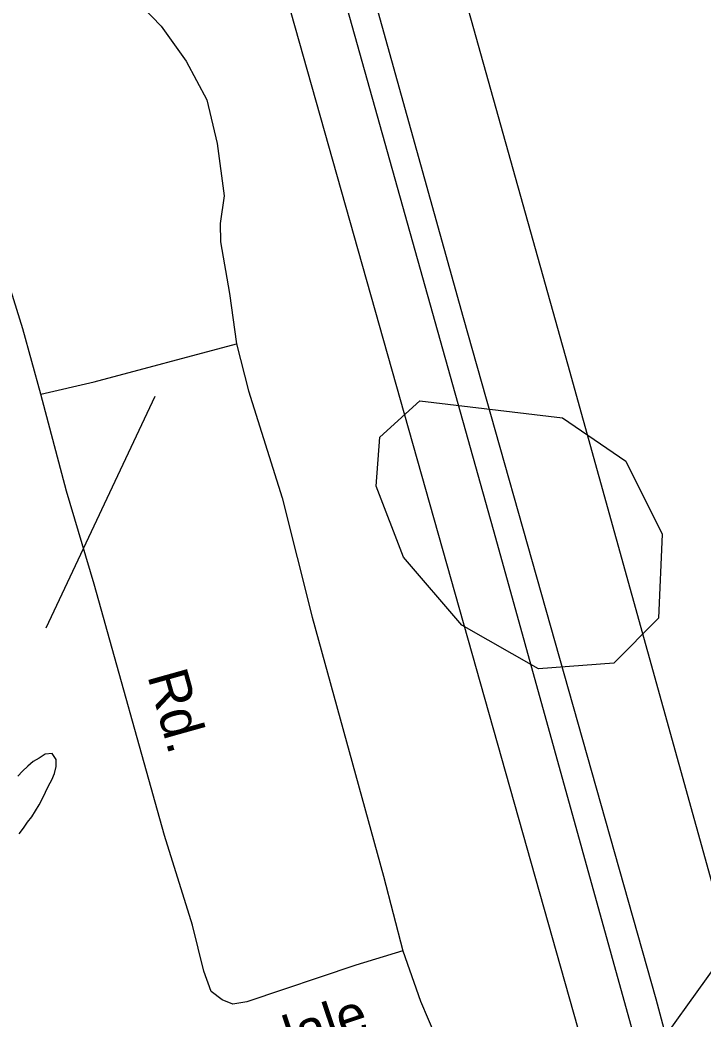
# Model space of a CAD drawing. Extents: x 2104537 to 2336408, y 34176 to 229611.
# Drawn here: x 2294128 to 2295402, y 100811 to 102676 of the extents above; entities that cross this region are included whole.
import ezdxf

# ---------------------------------------------------------------- set-up
doc = ezdxf.new("R2010")
doc.units = 0
for name, color, linetype in [('Exist Boundary Political City Limit New', 7, 'Continuous'), ('Exist Hydrographic Lake Shore', 7, 'Continuous'), ('Exist Hydrographic Pond Under 1500 Sq Ft', 7, 'Continuous'), ('Exist Road Non-System Type 51', 7, 'Continuous'), ('Exist Road Non-System Type 51 Label', 7, 'Continuous'), ('Exist Road Primary NC Attributed', 7, 'Continuous'), ('Exist Utilities Electrical Transmission Line', 7, 'Continuous'), ('Map Preparation Boundary City Limit Buffer Line', 7, 'Continuous')]:
    doc.layers.add(name, color=color, linetype=linetype)

msp = doc.modelspace()

# ---------------------------------------------------------------- linework, layer by layer
at = {"layer": 'Exist Boundary Political City Limit New'}
msp.add_lwpolyline([(2292983, 121312.3), (2293945.8, 117492.1), (2293955.5, 117454.4), (2294260.8, 116256.3), (2294386.2, 115560.9), (2294614, 114717.3), (2294830.5, 113987.7), (2294953.2, 113362.5), (2295025.5, 113049.1), (2295348.5, 111658.2), (2295377, 111535.4), (2295276.5, 111461.8), (2295035.2, 111284.6), (2294476.8, 111250.4), (2293257.8, 109848.2), (2293816, 109061.6), (2293672, 107949.8), (2293509.8, 106696.3), (2293566.8, 106468.3), (2294419.8, 103445.8), (2295214.8, 100630), (2295264.2, 100454), (2294941.5, 100187.7)], dxfattribs=at)
at = {"layer": 'Exist Hydrographic Lake Shore'}
msp.add_lwpolyline([(2294125.9, 101158.2), (2294133.9, 101168.6), (2294141.4, 101179.9), (2294149.4, 101189.6), (2294156.5, 101201), (2294163.3, 101212.3), (2294169.4, 101223.7), (2294174.9, 101236), (2294180.4, 101247.4), (2294186.8, 101258.8), (2294191.7, 101270.8), (2294195.2, 101283.9), (2294195.1, 101297), (2294187.8, 101307.9), (2294174.6, 101306.6), (2294163, 101299.2), (2294152.1, 101292.9), (2294142.1, 101284.2), (2294132, 101275.2), (2294123.7, 101265.5)], dxfattribs=at)
at = {"layer": 'Exist Hydrographic Pond Under 1500 Sq Ft'}
msp.add_lwpolyline([(2295094.9, 101466), (2294951.7, 101547.5), (2294842.9, 101674.2), (2294791.8, 101806.4), (2294798.8, 101898.1), (2294873.8, 101965.6), (2295139.8, 101934.2), (2295257.9, 101853.2), (2295325.7, 101717.4), (2295318.8, 101560.1), (2295235.7, 101476.4), (2295094.9, 101466)], dxfattribs=at)
at = {"layer": 'Exist Road Non-System Type 51'}
for points in [[(2294166.2, 101978.5), (2294132.8, 102100.2), (2294045.7, 102379), (2294015.4, 102439), (2293972.8, 102478.5), (2293940.6, 102492.2), (2293878.5, 102501.3), (2293714.3, 102507.7), (2293480.3, 102503), (2293116.3, 102505.1), (2293084.5, 102509), (2293060.1, 102520.6), (2293047.8, 102544.5), (2293046.2, 102884.4)], [(2294340.2, 102718.4), (2294391, 102664.9), (2294437.7, 102599.4), (2294476.3, 102527.8), (2294495.4, 102445.8), (2294508.3, 102348.1), (2294500.7, 102296.8), (2294501.4, 102262.3), (2294518.2, 102166.2), (2294531.2, 102072.5)], [(2294166.2, 101978.5), (2294266.1, 102001.5), (2294531.2, 102072.5)], [(2294531.2, 102072.5), (2294554.1, 101984.8), (2294616.5, 101785.1), (2294672.9, 101562), (2294805.9, 101079.2), (2294841.6, 100939.8)], [(2294841.6, 100939.8), (2294753.9, 100912.9), (2294550.5, 100844.7), (2294524.8, 100840.3), (2294504.6, 100848.2), (2294484.3, 100864), (2294470.3, 100901.7), (2294449.3, 100987.4), (2294397.1, 101155), (2294266, 101623.6), (2294214.3, 101797.1), (2294166.2, 101978.5)], [(2294841.6, 100939.8), (2294874.6, 100846), (2294903.5, 100778.5), (2294935.9, 100722.8), (2294978.5, 100669.2), (2295047.2, 100611.8), (2295156.1, 100541.1)]]:
    msp.add_lwpolyline(points, dxfattribs=at)
at = {"layer": 'Exist Road Non-System Type 51 Label'}
msp.add_lwpolyline([(2294176.5, 101542.1), (2294379.8, 101974.7)], dxfattribs=at)
at = {"layer": 'Exist Road Primary NC Attributed'}
msp.add_lwpolyline([(2293666, 97460.2), (2293823.3, 97801.2), (2293969, 98113.1), (2294135, 98460), (2294339, 98911.7), (2294607, 99480.1), (2294776, 99847.4), (2294898.4, 100098.1), (2295029.5, 100319.6), (2295166.4, 100549.8), (2295335.4, 100785.9), (2295446.1, 100940.4), (2295609.3, 101135.7), (2295836.5, 101395.1), (2296046.3, 101640), (2296454.2, 102109.3), (2296634.8, 102316.2), (2296821.3, 102529)], dxfattribs=at)
at = {"layer": 'Exist Utilities Electrical Transmission Line'}
for points in [[(2294686.4, 103686.4), (2295149.1, 102035), (2295447.4, 100961.4)], [(2294552.4, 103563.4), (2294574.1, 103484.7), (2294954.6, 102121.4), (2295314.2, 100850.3), (2295329.1, 100794.1)], [(2295285.9, 100735.1), (2295015.5, 101709.9), (2294592.3, 103218.7), (2294506.8, 103525)]]:
    msp.add_lwpolyline(points, dxfattribs=at)
at = {"layer": 'Map Preparation Boundary City Limit Buffer Line'}
msp.add_lwpolyline([(2292983, 121312.3), (2293945.8, 117492.1), (2293955.5, 117454.4), (2294260.8, 116256.3), (2294386.2, 115560.9), (2294614, 114717.3), (2294830.5, 113987.7), (2294953.2, 113362.5), (2295025.5, 113049.1), (2295348.5, 111658.2), (2295377, 111535.4), (2295276.5, 111461.8), (2295035.2, 111284.6), (2294476.8, 111250.4), (2293257.8, 109848.2), (2293816, 109061.6), (2293672, 107949.8), (2293509.8, 106696.3), (2293566.8, 106468.3), (2294419.8, 103445.8), (2295214.8, 100630), (2295264.2, 100454), (2294941.5, 100187.7)], dxfattribs=at)

# ---------------------------------------------------------------- texts
at = {"layer": 'Exist Road Non-System Type 51 Label'}
for s, rotation, p in [('Rd.', 285.6221, (2294364.8, 101453.1)), ('Pinedale', 18.5513, (2294412.9, 100667.5))]:
    msp.add_text(s, height=75, rotation=rotation, dxfattribs=at).set_placement(p)

doc.saveas('drawing.dxf')
